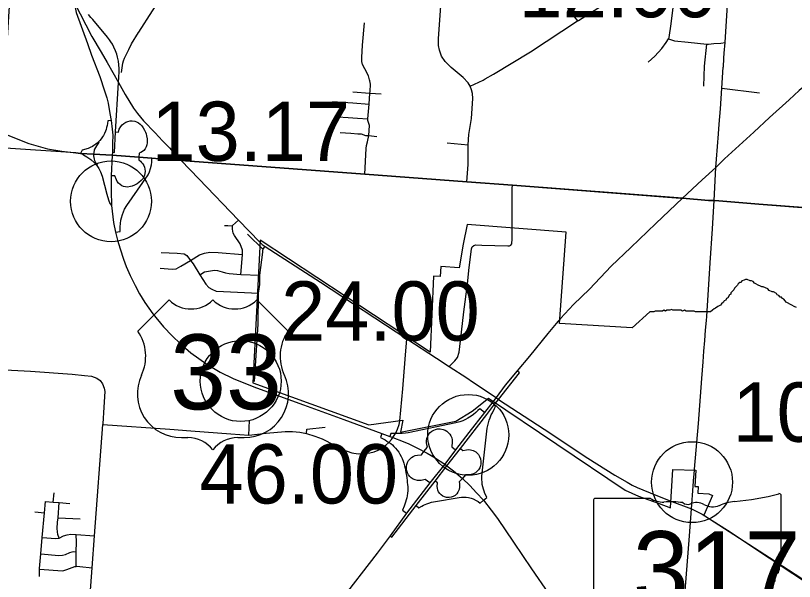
# Model space of a CAD drawing. Extents: x 1729596 to 1934326, y 644115 to 911751.
# Drawn here: x 1848780 to 1863218, y 690843 to 701344 of the extents above; entities that cross this region are included whole.
import ezdxf

# ---------------------------------------------------------------- set-up
doc = ezdxf.new("R2010")
doc.units = 0
for name, color, linetype in [('Default', 7, 'Continuous'), ('GM_X_City_Street', 7, 'Continuous'), ('GM_X_Corporation', 7, 'Continuous'), ('GM_X_County_Road', 7, 'Continuous'), ('GM_X_Interchange_Ramps', 7, 'Continuous'), ('GM_X_Interstate_Route', 7, 'Continuous'), ('GM_X_State_Route', 7, 'Continuous'), ('GM_X_State_Shield', 7, 'Continuous'), ('GM_X_Township', 7, 'Continuous'), ('GM_X_Township_Road', 7, 'Continuous'), ('GM_X_US_Route', 7, 'Continuous'), ('GM_X_US_Shield', 7, 'Continuous')]:
    doc.layers.add(name, color=color, linetype=linetype)

msp = doc.modelspace()

# ---------------------------------------------------------------- linework, layer by layer
at = {"layer": 'Default'}
for centre in [(1850549, 697897), (1852953, 694561), (1857171, 693562), (1861320, 692685)]:
    msp.add_circle(centre, 750, dxfattribs=at)
at = {"layer": 'GM_X_City_Street'}
for points in [[(1851061, 701028), (1851066, 701036), (1851318, 701429), (1851525, 701748), (1851607, 701870), (1851675, 702045), (1851751, 702344), (1851757, 702425)], [(1860505, 700481), (1860627, 700593), (1860758, 700731), (1860842, 700845), (1860882, 700912), (1860896, 700934), (1860931, 701192), (1860993, 701698), (1860995, 701724), (1861014, 701932), (1861037, 702224), (1861048, 702372), (1861057, 702416), (1861065, 702426), (1861068, 702446)], [(1856720, 702182), (1856922, 702117), (1857115, 702059), (1857231, 702024), (1857305, 702006), (1857394, 701996), (1857484, 701991), (1857556, 701987), (1857622, 701995), (1857661, 702002), (1857802, 702026), (1858033, 702093), (1858217, 702141), (1858282, 702153), (1858301, 702157), (1858431, 702146), (1858571, 702084), (1858701, 701949), (1858734, 701900), (1858802, 701798), (1858926, 701622), (1858936, 701606), (1859057, 701421), (1859198, 701245)], [(1857487, 700170), (1857637, 700255), (1858325, 700668), (1859198, 701245), (1859214, 701255), (1859794, 701622), (1859949, 701699), (1860111, 701732), (1860485, 701746), (1860873, 701733), (1860880, 701733)], [(1849867, 701592), (1850195, 700957), (1850364, 700666), (1850478, 700471), (1850690, 700101), (1850811, 699879), (1850968, 699627), (1851039, 699524), (1851149, 699388), (1851369, 699167), (1851504, 699020)], [(1857145, 698259), (1857170, 698583), (1857169, 698948), (1857184, 699134), (1857231, 699431), (1857259, 699804), (1857249, 699895), (1857229, 699967), (1857208, 700035), (1857169, 700094), (1857080, 700196), (1856968, 700288), (1856856, 700378), (1856744, 700491), (1856675, 700592), (1856638, 700700), (1856620, 700791), (1856620, 700912), (1856665, 701522), (1856674, 701630)], [(1855340, 700150), (1855339, 700150), (1855321, 700225), (1855257, 700356), (1855213, 700439), (1855200, 700492), (1855200, 700568), (1855214, 700792), (1855249, 701212)], [(1850746, 700285), (1850765, 700458), (1850780, 700504), (1850798, 700556), (1850877, 700716), (1850931, 700817), (1851061, 701028)], [(1860882, 700912), (1860992, 700876), (1861249, 700849), (1861594, 700816), (1861624, 700813), (1861726, 700823), (1861856, 700831), (1861931, 700842)], [(1861536, 700032), (1861550, 700404), (1861594, 700816)], [(1855252, 698403), (1855280, 698879), (1855286, 698935), (1855303, 699001), (1855327, 699116), (1855338, 699302), (1855310, 699399), (1855312, 699429), (1855333, 699701), (1855348, 699907), (1855351, 699938), (1855357, 700070), (1855345, 700130), (1855340, 700150)], [(1857208, 700035), (1857446, 700147), (1857487, 700170)], [(1861872, 699998), (1862570, 699912)], [(1855033, 699931), (1855348, 699907)], [(1855348, 699907), (1855559, 699893)], [(1854656, 699751), (1855033, 699726), (1855333, 699701)], [(1854756, 699463), (1854946, 699451), (1855117, 699443), (1855312, 699429)], [(1854798, 699171), (1854992, 699159), (1855123, 699147), (1855185, 699147), (1855266, 699120), (1855327, 699116)], [(1855327, 699116), (1855474, 699100)], [(1851504, 699020), (1851505, 699019), (1851634, 698889), (1851709, 698806), (1851851, 698657)], [(1856783, 698984), (1857169, 698948)], [(1851066, 698715), (1851304, 698698), (1851445, 698688), (1851851, 698657)], [(1851851, 698657), (1855252, 698403), (1857145, 698259), (1857989, 698197), (1859028, 698117)], [(1851851, 698657), (1851851, 698657), (1852179, 698315)], [(1852179, 698315), (1852911, 697550), (1853309, 697139)], [(1857987, 698144), (1857989, 698197)], [(1859028, 698117), (1861107, 697956)], [(1857983, 697409), (1857984, 697771), (1857985, 697987)], [(1861107, 697956), (1861145, 697954), (1861625, 697914), (1861731, 697912)], [(1861731, 697912), (1861818, 697909), (1862259, 697869)], [(1862259, 697869), (1862555, 697842), (1864476, 697696)], [(1852958, 696536), (1852986, 696905), (1852985, 696911), (1852984, 696991), (1852944, 697111), (1852839, 697260), (1852811, 697308), (1852799, 697378), (1852799, 697430), (1852802, 697444), (1852803, 697450), (1852911, 697550)], [(1852651, 697447), (1852715, 697451), (1852802, 697444)], [(1853081, 697289), (1853368, 697000)], [(1851458, 696657), (1851682, 696638), (1851758, 696646), (1851846, 696692), (1852022, 696800), (1852187, 696901), (1852281, 696937), (1852383, 696953), (1852535, 696948), (1852985, 696911)], [(1851479, 696946), (1851777, 696933), (1851905, 696922), (1851955, 696894), (1852022, 696800), (1852069, 696735), (1852196, 696535), (1852304, 696362), (1852363, 696300), (1852421, 696267), (1852501, 696229), (1852637, 696221), (1853283, 696193)], [(1852196, 696535), (1852280, 696586), (1852466, 696620), (1852522, 696612), (1852610, 696589), (1852672, 696571), (1852742, 696555), (1852958, 696536), (1853305, 696525)], [(1848221, 694789), (1849057, 694744), (1849826, 694689), (1850056, 694666), (1850187, 694655), (1850289, 694618), (1850349, 694573), (1850391, 694510), (1850425, 694430), (1850437, 694368), (1850414, 694078), (1850400, 693765)], [(1849993, 688339), (1850200, 691096), (1850245, 691692), (1850400, 693755)], [(1850400, 693765), (1850400, 693755), (1851641, 693666), (1852030, 693638), (1852768, 693581), (1853106, 693559), (1853426, 693595), (1853777, 693626), (1853916, 693623), (1854051, 693612), (1854173, 693588), (1854330, 693541), (1854466, 693487), (1854547, 693446), (1854604, 693417), (1854842, 693292), (1855015, 693230), (1855133, 693212), (1855255, 693216), (1855345, 693230), (1855427, 693251), (1855502, 693281), (1855571, 693319), (1855608, 693346)], [(1853106, 693559), (1853114, 693829)], [(1855839, 693624), (1855860, 693668), (1855888, 693755), (1855906, 693822)], [(1854173, 693588), (1854180, 693668), (1854521, 693704)], [(1855608, 693346), (1855646, 693373), (1855702, 693424), (1855747, 693477), (1855774, 693512), (1855823, 693588), (1855833, 693609), (1855839, 693624)], [(1849479, 692314), (1849496, 692486)], [(1849223, 690935), (1849225, 691071), (1849225, 691081), (1849248, 691356), (1849274, 691657), (1849314, 692113), (1849332, 692325)], [(1849332, 692325), (1849479, 692314), (1849587, 692305), (1849786, 692289)], [(1849585, 691648), (1849565, 691716), (1849559, 691766), (1849553, 691827), (1849560, 691943), (1849567, 692026), (1849587, 692305)], [(1860916, 692337), (1860948, 692324), (1861312, 692190), (1861508, 692091), (1861979, 691797), (1862752, 691283), (1863647, 690689), (1863658, 690682)], [(1849139, 692134), (1849314, 692113)], [(1849567, 692026), (1849979, 692005)], [(1849274, 691657), (1849523, 691640), (1849585, 691648), (1849668, 691691), (1849736, 691707), (1849802, 691719), (1849906, 691711), (1850245, 691692)], [(1849900, 691122), (1849905, 691395), (1849909, 691573), (1849906, 691711)], [(1849248, 691356), (1849581, 691327), (1849651, 691331), (1849703, 691342), (1849783, 691380), (1849831, 691394), (1849855, 691398), (1849905, 691395)], [(1849225, 691071), (1849650, 691041), (1849672, 691043), (1849732, 691067), (1849878, 691120), (1849900, 691122), (1849914, 691124), (1849974, 691120), (1850200, 691096), (1850206, 691095)]]:
    msp.add_lwpolyline(points, dxfattribs=at)
at = {"layer": 'GM_X_Corporation'}
msp.add_lwpolyline([(1863254, 695929), (1863213, 695942), (1863172, 695970), (1863063, 696024), (1863049, 696052), (1863022, 696079), (1862995, 696092), (1862981, 696120), (1862954, 696120), (1862927, 696147), (1862899, 696161), (1862886, 696188), (1862831, 696215), (1862804, 696215), (1862750, 696242), (1862722, 696270), (1862640, 696311), (1862613, 696311), (1862586, 696324), (1862545, 696338), (1862504, 696365), (1862477, 696379), (1862450, 696406), (1862422, 696420), (1862395, 696420), (1862341, 696447), (1862313, 696447), (1862286, 696433), (1862245, 696420), (1862231, 696392), (1862204, 696392), (1862177, 696365), (1862163, 696338), (1862109, 696283), (1862095, 696256), (1862041, 696201), (1862041, 696174), (1862013, 696161), (1861986, 696106), (1861959, 696092), (1861945, 696065), (1861918, 696051), (1861904, 696024), (1861863, 695997), (1861850, 695970), (1861795, 695942), (1861754, 695915), (1861727, 695902), (1861700, 695874), (1861659, 695847), (1861427, 695847), (1861386, 695847), (1861359, 695861), (1861209, 695861), (1861182, 695874), (1861141, 695861), (1861113, 695874), (1860964, 695874), (1860936, 695888), (1860909, 695874), (1860854, 695874), (1860827, 695861), (1860800, 695874), (1860773, 695861), (1860636, 695861), (1860609, 695847), (1860536, 695847), (1860208, 695548), (1858861, 695628), (1858988, 697325), (1857149, 697469), (1857080, 697099), (1857004, 696664), (1856661, 696687), (1856651, 696499), (1856528, 696506), (1856467, 695096), (1853314, 697174), (1853177, 694526), (1855327, 693748), (1855956, 693835), (1855915, 693614), (1856939, 693814), (1857245, 694003), (1857547, 694243), (1860080, 692538), (1860327, 692427), (1860710, 692289), (1860920, 692207), (1860963, 692923), (1861392, 692910), (1861373, 692607), (1861434, 692602), (1861427, 692478), (1861632, 692467), (1861702, 692436), (1861540, 692070), (1862757, 691285), (1863709, 690671)], dxfattribs=at)
at = {"layer": 'GM_X_County_Road'}
for points in [[(1857985, 698039), (1857986, 698098), (1857987, 698144)], [(1857985, 697987), (1857985, 698039)], [(1856820, 694829), (1856925, 694935), (1856972, 694999), (1857000, 695099), (1857025, 695306), (1857091, 695843), (1857155, 696362), (1857185, 696611), (1857233, 697014), (1857246, 697052), (1857275, 697079), (1857314, 697088), (1857423, 697085), (1857904, 697069), (1857923, 697070), (1857934, 697071), (1857960, 697085), (1857977, 697109), (1857982, 697138), (1857983, 697170), (1857983, 697409)], [(1853309, 697139), (1853349, 697097), (1853405, 697056), (1854433, 696395), (1856032, 695346), (1856581, 694984), (1856820, 694829), (1857143, 694619), (1857252, 694544), (1857686, 694254), (1857735, 694222), (1858576, 693668), (1859390, 693133), (1859891, 692817), (1860116, 692685), (1860212, 692629), (1860303, 692586), (1860649, 692444), (1860916, 692337)]]:
    msp.add_lwpolyline(points, dxfattribs=at)
at = {"layer": 'GM_X_Interchange_Ramps'}
for points in [[(1850577, 698807), (1850612, 698806), (1850634, 699185), (1850690, 700101), (1850702, 700299), (1850701, 700360), (1850696, 700432), (1850686, 700499), (1850670, 700572), (1850654, 700627), (1850633, 700687), (1850603, 700756), (1850574, 700811), (1850547, 700857), (1850521, 700896), (1850483, 700946), (1850210, 701272), (1850175, 701311), (1850131, 701362)], [(1850552, 699397), (1850490, 699391), (1850485, 699339), (1850477, 699303), (1850468, 699264), (1850458, 699231), (1850446, 699199), (1850426, 699155), (1850409, 699121), (1850390, 699092), (1850366, 699057), (1850342, 699028), (1850317, 699001), (1850294, 698979), (1850266, 698955), (1850233, 698930), (1850205, 698912), (1850165, 698894), (1850125, 698879), (1850013, 698847), (1849986, 698787)], [(1850634, 699185), (1850686, 699182), (1850700, 699234), (1850733, 699284), (1850757, 699315), (1850789, 699343), (1850823, 699364), (1850862, 699380), (1850904, 699388), (1850944, 699390), (1850990, 699383), (1851024, 699372), (1851057, 699355), (1851090, 699331), (1851120, 699300), (1851146, 699260), (1851170, 699218), (1851186, 699181), (1851199, 699147), (1851209, 699115), (1851220, 699054), (1851220, 698982), (1851214, 698945), (1851202, 698908), (1851183, 698874), (1851158, 698843), (1851132, 698821), (1851102, 698801), (1851070, 698788), (1851066, 698715)], [(1850317, 699001), (1850329, 698989), (1850312, 698970), (1850293, 698945), (1850280, 698925), (1850260, 698895), (1850245, 698866), (1850236, 698844), (1850228, 698805), (1850226, 698773)], [(1850226, 698773), (1850224, 698741), (1850229, 698711), (1850236, 698682), (1850245, 698655), (1850255, 698630), (1850269, 698604), (1850281, 698584), (1850293, 698567), (1850285, 698562)], [(1851066, 698715), (1851063, 698665), (1851093, 698642), (1851117, 698620), (1851140, 698592), (1851158, 698561), (1851171, 698529), (1851178, 698494), (1851180, 698454), (1851170, 698378), (1851153, 698339), (1851137, 698314), (1851110, 698283), (1851065, 698244), (1851031, 698222), (1850982, 698196), (1850941, 698180), (1850910, 698170), (1850856, 698162), (1850820, 698164), (1850781, 698174), (1850750, 698187), (1850716, 698209), (1850689, 698233), (1850666, 698262), (1850648, 698294), (1850621, 698369), (1850552, 698369)], [(1850632, 697323), (1850720, 697339), (1850721, 697422), (1850723, 697485), (1850733, 697546), (1850742, 697593), (1850762, 697653), (1850778, 697702), (1850802, 697753), (1850841, 697821), (1851235, 698387), (1851261, 698443), (1851281, 698506), (1851297, 698574), (1851303, 698625), (1851303, 698658), (1851304, 698698)], [(1855721, 691691), (1855756, 691664), (1856207, 692249), (1856560, 692706), (1856777, 692989), (1857026, 693309), (1857514, 693941), (1857648, 694112), (1857735, 694222), (1858124, 694717), (1858076, 694754)], [(1857471, 693980), (1857383, 694049), (1857351, 694013), (1857313, 693977), (1857269, 693939), (1857223, 693907), (1857165, 693871), (1857123, 693849), (1857068, 693825), (1857015, 693807), (1856942, 693788), (1856057, 693600), (1856006, 693592), (1855946, 693588), (1855823, 693588), (1855739, 693589), (1855716, 693531)], [(1857455, 692349), (1857517, 692402), (1857501, 692430), (1857481, 692474), (1857464, 692517), (1857451, 692557), (1857441, 692599), (1857432, 692644), (1857427, 692685), (1857424, 692736), (1857426, 692798), (1857507, 693574), (1857513, 693629), (1857523, 693689), (1857534, 693739), (1857547, 693789), (1857560, 693833), (1857576, 693876), (1857599, 693933), (1857618, 693973), (1857656, 694053), (1857678, 694089), (1857648, 694112)], [(1856349, 693257), (1856418, 693335), (1856405, 693378), (1856399, 693414), (1856398, 693453), (1856405, 693494), (1856420, 693537), (1856437, 693568), (1856468, 693605), (1856498, 693631), (1856534, 693652), (1856566, 693665), (1856602, 693673), (1856650, 693675), (1856706, 693665), (1856742, 693650), (1856776, 693630), (1856808, 693602), (1856831, 693575), (1856848, 693546), (1856864, 693507), (1856872, 693471), (1856875, 693433), (1856865, 693340), (1856934, 693285)], [(1855571, 693587), (1855542, 693517), (1855596, 693488), (1855631, 693468), (1855665, 693448), (1855702, 693424), (1855736, 693400), (1855766, 693375), (1855793, 693349), (1855824, 693316), (1855855, 693278), (1855882, 693241), (1855904, 693206), (1855928, 693162), (1855947, 693122), (1855967, 693072), (1855979, 693035), (1855990, 692990), (1856000, 692944), (1856008, 692906), (1856016, 692862), (1856024, 692811), (1856031, 692768), (1856037, 692718), (1856042, 692677), (1856046, 692641), (1856050, 692599), (1856051, 692559), (1856051, 692526), (1856047, 692478), (1856041, 692433), (1856033, 692393), (1856023, 692355), (1856010, 692312), (1855985, 692241), (1855951, 692163), (1856025, 692109)], [(1856457, 692670), (1856372, 692735), (1856299, 692717), (1856266, 692714), (1856228, 692717), (1856188, 692726), (1856152, 692741), (1856113, 692767), (1856087, 692791), (1856063, 692823), (1856044, 692857), (1856032, 692893), (1856025, 692933), (1856026, 692976), (1856033, 693015), (1856047, 693052), (1856066, 693086), (1856092, 693118), (1856119, 693142), (1856151, 693162), (1856186, 693177), (1856228, 693187), (1856302, 693192), (1856349, 693257)], [(1857026, 693309), (1857073, 693272), (1857137, 693287), (1857176, 693290), (1857214, 693286), (1857264, 693271), (1857309, 693246), (1857335, 693224), (1857359, 693199), (1857382, 693162), (1857399, 693117), (1857407, 693070), (1857406, 693028), (1857398, 692990), (1857384, 692953), (1857363, 692917), (1857339, 692889), (1857305, 692861), (1857271, 692842), (1857226, 692827), (1857186, 692821), (1857120, 692821), (1857063, 692753)], [(1857063, 692753), (1857004, 692689), (1857008, 692658), (1857011, 692624), (1857009, 692590), (1857001, 692548), (1856981, 692500), (1856959, 692469), (1856929, 692440), (1856890, 692417), (1856856, 692404), (1856815, 692398), (1856770, 692400), (1856729, 692411), (1856702, 692424), (1856668, 692448), (1856642, 692475), (1856622, 692505), (1856608, 692536), (1856599, 692572), (1856597, 692607), (1856603, 692672), (1856560, 692706)], [(1856207, 692249), (1856257, 692211), (1856312, 692242), (1856343, 692258), (1856371, 692271), (1856406, 692285), (1856439, 692297), (1856487, 692311), (1856565, 692328), (1857003, 692400), (1857047, 692406), (1857092, 692407), (1857131, 692405), (1857176, 692398), (1857224, 692386), (1857262, 692373), (1857319, 692346), (1857353, 692325), (1857390, 692296), (1857455, 692349)]]:
    msp.add_lwpolyline(points, dxfattribs=at)
at = {"layer": 'GM_X_Interstate_Route'}
for points in [[(1866661, 702405), (1866135, 702037), (1865754, 701771), (1863948, 700473), (1863307, 699951), (1863118, 699783), (1862753, 699455), (1862463, 699181), (1861921, 698685), (1861760, 698527)], [(1861760, 698527), (1861505, 698295), (1861145, 697954)], [(1861145, 697954), (1860646, 697483), (1860184, 697039), (1859820, 696695), (1859416, 696269), (1859123, 695983), (1858883, 695722), (1858802, 695627)], [(1858802, 695627), (1858649, 695446), (1858305, 695024), (1858076, 694754)], [(1858076, 694754), (1857858, 694483), (1857686, 694254), (1857625, 694176)], [(1857625, 694176), (1857471, 693980), (1857185, 693604), (1856934, 693285), (1856737, 693020)], [(1856737, 693020), (1856457, 692670), (1856025, 692109), (1855721, 691691)], [(1855721, 691691), (1855482, 691365), (1854785, 690465), (1854227, 689720), (1853491, 688775), (1852994, 688113)]]:
    msp.add_lwpolyline(points, dxfattribs=at)
at = {"layer": 'GM_X_State_Route'}
for points in [[(1861917, 700647), (1861931, 700842), (1861985, 701647), (1861985, 701655), (1862043, 702377), (1862044, 702384), (1862116, 703231)], [(1861900, 700388), (1861911, 700551), (1861917, 700645), (1861917, 700647)], [(1861845, 699612), (1861845, 699613), (1861872, 699998), (1861899, 700386), (1861900, 700388)], [(1846785, 699564), (1846945, 699577), (1847080, 699582), (1847207, 699575), (1847327, 699565), (1847487, 699540), (1847679, 699502), (1847767, 699479), (1847857, 699451), (1848037, 699391), (1848271, 699295), (1848520, 699171), (1848697, 699099), (1849026, 698973), (1849371, 698873), (1849638, 698825), (1849895, 698797), (1849986, 698787), (1849994, 698783)], [(1861810, 699147), (1861810, 699148), (1861825, 699330), (1861845, 699612)], [(1861773, 698682), (1861773, 698682), (1861810, 699147)], [(1849986, 698787), (1850226, 698773), (1850573, 698753), (1851066, 698715)], [(1849994, 698783), (1850036, 698761), (1850101, 698720), (1850173, 698672), (1850237, 698617), (1850285, 698562), (1850321, 698506), (1850352, 698445), (1850383, 698363), (1850469, 698032), (1850501, 697924), (1850528, 697856), (1850559, 697821)], [(1861731, 697912), (1861760, 698527), (1861773, 698682)], [(1861697, 697387), (1861731, 697912)], [(1861656, 696756), (1861697, 697387)], [(1861591, 695758), (1861656, 696756)], [(1861366, 692925), (1861438, 693776), (1861504, 694611), (1861524, 694917), (1861540, 695118), (1861554, 695313), (1861570, 695504), (1861586, 695685), (1861591, 695758)], [(1861357, 692820), (1861366, 692925)], [(1861342, 692610), (1861355, 692792), (1861357, 692820)], [(1861082, 689327), (1861118, 689728), (1861270, 691692), (1861312, 692190), (1861342, 692610)]]:
    msp.add_lwpolyline(points, dxfattribs=at)
at = {"layer": 'GM_X_State_Shield'}
for p, q in [((1859493, 692347), (1859493, 690234)), ((1860547, 692384), (1859528, 692384)), ((1862974, 691331), (1862974, 692436)), ((1862973, 691331), (1862974, 691331))]:
    msp.add_line(p, q, dxfattribs=at)
for centre, major_axis, start_param, end_param in [((1861734, 695265), (3691, 0), 4.814394, 5.042369), ((1862935, 692441), (38.7, 0), 6.141152, 7.989035), ((1859533, 692352), (40.3, 0), 1.712693, 3.28349), ((1860790, 692629), (391, 0), 4.042523, 4.731795), ((1860919, 691197), (1404, 0), 1.404758, 1.657858), ((1861238, 692363), (113, 0), 3.836095, 5.185415), ((1861404, 692119), (235, 0), 0.950623, 2.079405), ((1862205, 691738), (743, 0), 1.699011, 2.107814), ((1861706, 692454), (282, 0), 4.081561, 5.145723), ((1862965, 691250), (60, 0), 1.883978, 3.671073), ((1862932, 691326), (41.5, 0), 5.05454, 6.418171), ((1862583, 691110), (360, 0), 5.934695, 6.695948), ((1863113, 690868), (262, 0), 2.387724, 3.262537)]:
    msp.add_ellipse(centre, major_axis=major_axis, ratio=0.8, start_param=start_param, end_param=end_param, dxfattribs=at)
at = {"layer": 'GM_X_Township'}
msp.add_lwpolyline([(1865166, 697644), (1862555, 697842), (1861818, 697909), (1861731, 697912), (1861625, 697914), (1861145, 697954), (1857989, 698197), (1857145, 698259), (1855252, 698403), (1851851, 698657), (1851445, 698688), (1851304, 698698), (1851066, 698715), (1850573, 698753), (1850226, 698773), (1849986, 698787), (1849895, 698797), (1848502, 698887), (1848520, 699171), (1848714, 702305)], dxfattribs=at)
at = {"layer": 'GM_X_Township_Road'}
for points in [[(1853209, 694555), (1853274, 695617), (1853283, 696193), (1853307, 696353), (1853305, 696525), (1853363, 696955), (1853366, 696989), (1853368, 697000), (1853372, 697017), (1853405, 697056)], [(1855906, 693822), (1855957, 694417), (1856002, 694965), (1856032, 695346)]]:
    msp.add_lwpolyline(points, dxfattribs=at)
at = {"layer": 'GM_X_US_Route'}
for points in [[(1848991, 703146), (1849283, 702627), (1849609, 702055), (1849799, 701717), (1849867, 701592), (1849901, 701400), (1850113, 700826), (1850189, 700611), (1850340, 700213), (1850429, 699950), (1850472, 699817), (1850494, 699720), (1850528, 699527), (1850552, 699397), (1850571, 699235), (1850580, 699127), (1850579, 698979), (1850577, 698807)], [(1850577, 698807), (1850573, 698753), (1850552, 698369), (1850551, 698093), (1850559, 697821)], [(1850559, 697821), (1850598, 697503), (1850632, 697323), (1850668, 697177), (1850717, 697015), (1850783, 696822), (1850831, 696685), (1850905, 696521), (1850994, 696337), (1851080, 696182), (1851178, 696019), (1851326, 695812), (1851521, 695567), (1851680, 695400), (1851834, 695253), (1852028, 695087), (1852327, 694875), (1852574, 694729), (1852814, 694608), (1853010, 694527), (1853248, 694435), (1854117, 694119), (1854863, 693845), (1855571, 693587), (1855716, 693531), (1855774, 693512), (1855963, 693442), (1856072, 693395), (1856184, 693343), (1856282, 693292), (1856349, 693257), (1856410, 693221), (1856556, 693135), (1856652, 693074)], [(1856652, 693074), (1856737, 693020), (1856777, 692989), (1856897, 692893), (1857063, 692753), (1857202, 692621), (1857327, 692490), (1857455, 692349), (1857598, 692163), (1857712, 692012), (1858010, 691573), (1858344, 691078), (1858661, 690619), (1858855, 690377), (1859060, 690138), (1859236, 689954), (1859458, 689742), (1860265, 689050), (1860305, 689015), (1860836, 688560), (1861015, 688403)]]:
    msp.add_lwpolyline(points, dxfattribs=at)
at = {"layer": 'GM_X_US_Shield'}
for p, q in [((1851626, 696066), (1851045, 695486)), ((1853830, 695486), (1853250, 696066)), ((1851858, 693514), (1851974, 693514)), ((1852902, 693514), (1853018, 693514))]:
    msp.add_line(p, q, dxfattribs=at)
for centre, radius, start, end in [((1852032, 696480), 580, 225.573, 314.427), ((1852844, 696480), 580, 225.573, 314.427), ((1850380, 695020), 812, 334.5471, 35.0009), ((1854495, 695020), 812, 144.9991, 205.4529), ((1851848, 694326), 812, 154.8319, 270.6383), ((1853027, 694326), 812, 269.3617, 25.1681), ((1851974, 692934), 580, 36.8699, 90), ((1852902, 692934), 580, 90, 143.1301)]:
    msp.add_arc(centre, radius, start, end, dxfattribs=at)

# ---------------------------------------------------------------- texts
at = {"layer": 'Default'}
for s, p in [('12.00', (1858104, 701312)), ('13.17', (1851299, 698647)), ('24.00', (1853703, 695311)), ('10.00', (1862070, 693435)), ('46.00', (1852190, 692289))]:
    msp.add_text(s, height=1100, dxfattribs=at).set_placement(p)
at = {"layer": 'GM_X_State_Shield'}
msp.add_text('317', height=1392.2, dxfattribs=at).set_placement((1860223, 690383))
at = {"layer": 'GM_X_US_Shield'}
msp.add_text('33', height=1392.2, dxfattribs=at).set_placement((1851645, 694036))

doc.saveas('drawing.dxf')
